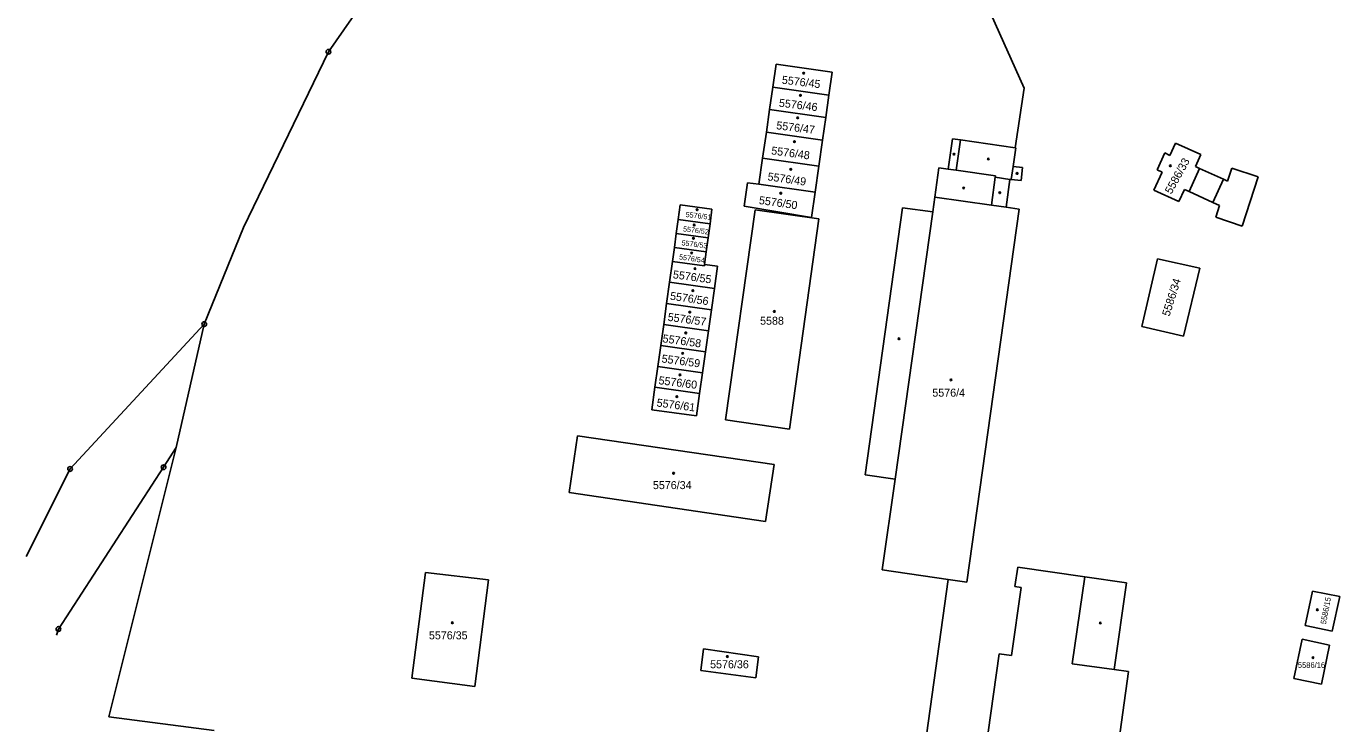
# Model space of a CAD drawing. Extents: x -825057 to -819383, y -1071633 to -1067888.
# Drawn here: x -820922.3 to -820643.4, y -1068672.6 to -1068524.4 of the extents above; entities that cross this region are included whole.
import ezdxf

# ---------------------------------------------------------------- set-up
doc = ezdxf.new("R2010")
doc.units = 0
for name, color, linetype in [('Vrstva 1', 7, 'Continuous'), ('Vrstva 13', 7, 'Continuous'), ('Vrstva 18', 7, 'Continuous'), ('Vrstva 19', 7, 'Continuous'), ('Vrstva 24', 7, 'Continuous'), ('Vrstva 25', 7, 'Continuous'), ('Vrstva 4', 7, 'Continuous')]:
    doc.layers.add(name, color=color, linetype=linetype)

msp = doc.modelspace()

# ---------------------------------------------------------------- linework, layer by layer
at = {"layer": 'Vrstva 1'}
for p, q in [((-820717.5, -1068521.8), (-820710.4, -1068537.6)), ((-820763.78, -1068537.36), (-820763.06, -1068532.47)), ((-820763.06, -1068532.47), (-820751.18, -1068534.19)), ((-820751.18, -1068534.19), (-820751.88, -1068539.07)), ((-820763.78, -1068537.36), (-820764.47, -1068542.1)), ((-820751.88, -1068539.07), (-820763.78, -1068537.36)), ((-820752.56, -1068543.81), (-820751.88, -1068539.07)), ((-820710.4, -1068537.6), (-820712.35, -1068550.21)), ((-820765.17, -1068546.92), (-820764.47, -1068542.1)), ((-820764.47, -1068542.1), (-820752.56, -1068543.81)), ((-820752.56, -1068543.81), (-820753.25, -1068548.63)), ((-820765.17, -1068546.92), (-820765.98, -1068552.43)), ((-820753.25, -1068548.63), (-820765.17, -1068546.92)), ((-820754.04, -1068554.14), (-820753.25, -1068548.63)), ((-820726.55, -1068554.76), (-820725.64, -1068548.3)), ((-820725.64, -1068548.3), (-820723.93, -1068548.55)), ((-820723.93, -1068548.55), (-820712.35, -1068550.21)), ((-820712.17, -1068550.24), (-820712.75, -1068554.19)), ((-820712.35, -1068550.21), (-820712.17, -1068550.24)), ((-820682.19, -1068554.89), (-820680.57, -1068551.34)), ((-820680.57, -1068551.34), (-820679.48, -1068551.84)), ((-820679.48, -1068551.84), (-820678.31, -1068549.26)), ((-820678.31, -1068549.26), (-820672.93, -1068551.69)), ((-820766.79, -1068557.96), (-820765.98, -1068552.43)), ((-820765.98, -1068552.43), (-820754.04, -1068554.14)), ((-820754.04, -1068554.14), (-820754.83, -1068559.67)), ((-820712.75, -1068554.19), (-820710.76, -1068554.43)), ((-820672.93, -1068551.69), (-820674.04, -1068554.24)), ((-820729.4, -1068560.75), (-820728.52, -1068554.48)), ((-820728.52, -1068554.48), (-820726.55, -1068554.76)), ((-820713.44, -1068556.94), (-820714.24, -1068562.87)), ((-820713.15, -1068556.98), (-820713.44, -1068556.94)), ((-820711.08, -1068557.2), (-820713.15, -1068556.98)), ((-820710.76, -1068554.43), (-820711.08, -1068557.2)), ((-820682.86, -1068559.24), (-820681.1, -1068555.39)), ((-820681.1, -1068555.39), (-820682.19, -1068554.89)), ((-820674.04, -1068554.24), (-820673.16, -1068554.66)), ((-820673.16, -1068554.66), (-820668.12, -1068556.91)), ((-820668.12, -1068556.91), (-820667.21, -1068557.31)), ((-820667.21, -1068557.31), (-820666.31, -1068554.59)), ((-820666.31, -1068554.59), (-820660.72, -1068556.43)), ((-820660.72, -1068556.43), (-820664.15, -1068566.88)), ((-820769.86, -1068562.65), (-820769.15, -1068557.68)), ((-820769.15, -1068557.68), (-820766.79, -1068557.96)), ((-820766.79, -1068557.96), (-820754.83, -1068559.67)), ((-820754.83, -1068559.67), (-820755.6, -1068565.02)), ((-820677.55, -1068561.67), (-820682.86, -1068559.24)), ((-820676.39, -1068559.09), (-820677.55, -1068561.67)), ((-820675.37, -1068559.54), (-820676.39, -1068559.09)), ((-820670.35, -1068561.84), (-820675.37, -1068559.54)), ((-820783.45, -1068562.33), (-820783.89, -1068565.48)), ((-820776.72, -1068563.3), (-820783.45, -1068562.33)), ((-820729.84, -1068563.87), (-820729.4, -1068560.75)), ((-820668.92, -1068562.49), (-820670.35, -1068561.84)), ((-820669.73, -1068564.97), (-820668.92, -1068562.49)), ((-820777.13, -1068566.39), (-820776.72, -1068563.3)), ((-820773.83, -1068608.04), (-820767.57, -1068563.42)), ((-820755.6, -1068565.02), (-820769.86, -1068562.65)), ((-820767.57, -1068563.42), (-820754.06, -1068565.32)), ((-820754.06, -1068565.32), (-820760.29, -1068610.02)), ((-820744.21, -1068619.7), (-820736.25, -1068562.99)), ((-820736.25, -1068562.99), (-820729.84, -1068563.87)), ((-820711.51, -1068563.25), (-820722.62, -1068642.52)), ((-820714.24, -1068562.87), (-820711.51, -1068563.25)), ((-820664.15, -1068566.88), (-820669.73, -1068564.97)), ((-820784.3, -1068568.45), (-820783.89, -1068565.48)), ((-820783.89, -1068565.48), (-820777.13, -1068566.39)), ((-820777.13, -1068566.39), (-820777.53, -1068569.36)), ((-820784.3, -1068568.45), (-820784.71, -1068571.41)), ((-820777.53, -1068569.36), (-820784.3, -1068568.45)), ((-820777.93, -1068572.32), (-820777.53, -1068569.36)), ((-820785.13, -1068574.42), (-820784.71, -1068571.41)), ((-820784.71, -1068571.41), (-820777.93, -1068572.32)), ((-820777.93, -1068572.32), (-820778.29, -1068575.01)), ((-820785.13, -1068574.42), (-820785.73, -1068578.8)), ((-820778.33, -1068575.33), (-820785.13, -1068574.42)), ((-820778.29, -1068575.01), (-820778.33, -1068575.33)), ((-820775.52, -1068575.42), (-820778.29, -1068575.01)), ((-820776.19, -1068580.15), (-820775.52, -1068575.42)), ((-820685.46, -1068588.2), (-820682.1, -1068573.84)), ((-820682.1, -1068573.84), (-820673.13, -1068575.82)), ((-820673.13, -1068575.82), (-820676.55, -1068590.29)), ((-820785.73, -1068578.8), (-820786.36, -1068583.29)), ((-820776.19, -1068580.15), (-820785.73, -1068578.8)), ((-820776.82, -1068584.64), (-820776.19, -1068580.15)), ((-820786.36, -1068583.29), (-820786.98, -1068587.79)), ((-820786.36, -1068583.29), (-820776.82, -1068584.64)), ((-820777.46, -1068589.14), (-820776.82, -1068584.64)), ((-820884.55, -1068587.68), (-820890.49, -1068613.88)), ((-820786.98, -1068587.79), (-820787.6, -1068592.25)), ((-820777.46, -1068589.14), (-820786.98, -1068587.79)), ((-820778.09, -1068593.59), (-820777.46, -1068589.14)), ((-820676.55, -1068590.29), (-820685.46, -1068588.2)), ((-820787.6, -1068592.25), (-820788.21, -1068596.68)), ((-820787.6, -1068592.25), (-820778.09, -1068593.59)), ((-820778.72, -1068598.02), (-820778.09, -1068593.59)), ((-820788.21, -1068596.68), (-820788.83, -1068601.1)), ((-820778.72, -1068598.02), (-820788.21, -1068596.68)), ((-820779.34, -1068602.44), (-820778.72, -1068598.02)), ((-820788.83, -1068601.1), (-820789.49, -1068605.89)), ((-820788.83, -1068601.1), (-820779.34, -1068602.44)), ((-820780.01, -1068607.18), (-820779.34, -1068602.44)), ((-820789.49, -1068605.89), (-820780.01, -1068607.18)), ((-820760.29, -1068610.02), (-820773.83, -1068608.04)), ((-820807.05, -1068623.49), (-820805.26, -1068611.4)), ((-820805.26, -1068611.4), (-820763.52, -1068617.53)), ((-820890.49, -1068613.88), (-820904.79, -1068671.17)), ((-820890.49, -1068613.88), (-820893.18, -1068618.12)), ((-820893.18, -1068618.12), (-820915.52, -1068652.48)), ((-820763.52, -1068617.53), (-820765.35, -1068629.61)), ((-820737.8, -1068620.65), (-820744.21, -1068619.7)), ((-820740.6, -1068639.93), (-820737.8, -1068620.65)), ((-820765.35, -1068629.61), (-820807.05, -1068623.49)), ((-820837.56, -1068640.45), (-820840.5, -1068662.93)), ((-820824.18, -1068642.05), (-820837.56, -1068640.45)), ((-820726.56, -1068641.95), (-820740.6, -1068639.93)), ((-820711.78, -1068639.36), (-820712.39, -1068643.44)), ((-820697.55, -1068641.37), (-820711.78, -1068639.36)), ((-820827.06, -1068664.67), (-820824.18, -1068642.05)), ((-820731.5, -1068677.6), (-820726.56, -1068641.95)), ((-820722.62, -1068642.52), (-820726.56, -1068641.95)), ((-820712.39, -1068643.44), (-820711.06, -1068643.66)), ((-820697.55, -1068641.37), (-820688.72, -1068642.64)), ((-820688.72, -1068642.64), (-820691.28, -1068661.1)), ((-820711.06, -1068643.66), (-820713.1, -1068658.14)), ((-820650.76, -1068651.74), (-820649.2, -1068644.42)), ((-820649.2, -1068644.42), (-820643.4, -1068645.58)), ((-820643.4, -1068645.58), (-820645.01, -1068652.96)), ((-820645.01, -1068652.96), (-820650.76, -1068651.74)), ((-820915.52, -1068652.48), (-820915.96, -1068653.79)), ((-820651.38, -1068654.65), (-820653.14, -1068662.97)), ((-820645.55, -1068655.94), (-820651.38, -1068654.65)), ((-820778.52, -1068656.67), (-820779.11, -1068661.31)), ((-820766.83, -1068658.38), (-820778.52, -1068656.67)), ((-820647.29, -1068664.23), (-820645.55, -1068655.94)), ((-820767.41, -1068662.84), (-820766.83, -1068658.38)), ((-820715.76, -1068657.77), (-820732.79, -1068779.98)), ((-820713.1, -1068658.14), (-820715.76, -1068657.77)), ((-820840.5, -1068662.93), (-820827.06, -1068664.67)), ((-820779.11, -1068661.31), (-820767.41, -1068662.84)), ((-820694.85, -1068709.64), (-820688.27, -1068661.5)), ((-820688.27, -1068661.5), (-820691.28, -1068661.1)), ((-820653.14, -1068662.97), (-820647.29, -1068664.23)), ((-820904.79, -1068671.17), (-820882.46, -1068674.04))]:
    msp.add_line(p, q, dxfattribs=at)
at = {"layer": 'Vrstva 13'}
for p, q in [((-820858.18, -1068529.84), (-820783.5, -1068422.61)), ((-820876.21, -1068567.16), (-820858.18, -1068529.84)), ((-820884.55, -1068587.68), (-820876.21, -1068567.16)), ((-820913.05, -1068618.48), (-820884.55, -1068587.68)), ((-820922.35, -1068637.08), (-820913.05, -1068618.48))]:
    msp.add_line(p, q, dxfattribs=at)
at = {"layer": 'Vrstva 24'}
for centre, radius in [((-820858.18, -1068529.84), 0.5), ((-820858.18, -1068529.84), 0.5), ((-820858.18, -1068529.84), 0.0327), ((-820858.18, -1068529.84), 0.0327), ((-820884.55, -1068587.68), 0.5), ((-820884.55, -1068587.68), 0.5), ((-820884.55, -1068587.68), 0.0327), ((-820884.55, -1068587.68), 0.0327), ((-820913.05, -1068618.48), 0.5), ((-820913.05, -1068618.48), 0.5), ((-820893.18, -1068618.12), 0.5), ((-820893.18, -1068618.12), 0.5), ((-820893.18, -1068618.12), 0.0327), ((-820893.18, -1068618.12), 0.0327), ((-820913.05, -1068618.48), 0.0327), ((-820913.05, -1068618.48), 0.0327), ((-820915.52, -1068652.48), 0.5), ((-820915.52, -1068652.48), 0.5), ((-820915.52, -1068652.48), 0.0327), ((-820915.52, -1068652.48), 0.0327)]:
    msp.add_circle(centre, radius, dxfattribs=at)
at = {"layer": 'Vrstva 25'}
for centre in [(-820757.24, -1068534.38), (-820757.24, -1068534.38), (-820757.93, -1068539.09), (-820757.93, -1068539.09), (-820758.52, -1068543.87), (-820758.52, -1068543.87), (-820759.21, -1068548.92), (-820759.21, -1068548.92), (-820725.31, -1068551.59), (-820725.31, -1068551.59), (-820718.02, -1068552.61), (-820718.02, -1068552.61), (-820679.39, -1068554.06), (-820679.39, -1068554.06), (-820759.98, -1068554.82), (-820759.98, -1068554.82), (-820711.91, -1068555.69), (-820711.91, -1068555.69), (-820762.11, -1068559.89), (-820762.11, -1068559.89), (-820723.28, -1068558.79), (-820723.28, -1068558.79), (-820715.6, -1068559.78), (-820715.6, -1068559.78), (-820779.88, -1068563.4), (-820779.88, -1068563.4), (-820780.5, -1068566.64), (-820780.5, -1068566.64), (-820780.66, -1068569.48), (-820780.66, -1068569.48), (-820781.05, -1068572.6), (-820781.05, -1068572.6), (-820780.33, -1068575.91), (-820780.33, -1068575.91), (-820780.78, -1068580.59), (-820780.78, -1068580.59), (-820763.48, -1068585.01), (-820763.48, -1068585.01), (-820781.44, -1068585.16), (-820781.44, -1068585.16), (-820782.28, -1068589.56), (-820782.28, -1068589.56), (-820737, -1068590.82), (-820737, -1068590.82), (-820782.95, -1068593.91), (-820782.95, -1068593.91), (-820783.51, -1068598.48), (-820783.51, -1068598.48), (-820725.94, -1068599.55), (-820725.94, -1068599.55), (-820784.17, -1068603.11), (-820784.17, -1068603.11), (-820784.88, -1068619.38), (-820784.88, -1068619.38), (-820648.14, -1068648.39), (-820648.14, -1068648.39), (-820831.86, -1068651.15), (-820831.86, -1068651.15), (-820694.24, -1068651.19), (-820694.24, -1068651.19), (-820773.46, -1068658.33), (-820773.46, -1068658.33), (-820649.08, -1068658.58), (-820649.08, -1068658.58)]:
    msp.add_circle(centre, 0.175, dxfattribs=at)
at = {"layer": 'Vrstva 4'}
for p, q in [((-820724.86, -1068555), (-820723.93, -1068548.55)), ((-820712.75, -1068554.19), (-820713.15, -1068556.98)), ((-820726.55, -1068554.76), (-820724.86, -1068555)), ((-820716.53, -1068556.17), (-820724.86, -1068555)), ((-820717.36, -1068562.43), (-820716.57, -1068556.47)), ((-820716.57, -1068556.47), (-820716.53, -1068556.17)), ((-820716.57, -1068556.47), (-820713.44, -1068556.94)), ((-820673.16, -1068554.66), (-820675.37, -1068559.54)), ((-820668.12, -1068556.91), (-820670.35, -1068561.84)), ((-820729.4, -1068560.75), (-820717.36, -1068562.43)), ((-820717.36, -1068562.43), (-820714.24, -1068562.87)), ((-820729.84, -1068563.87), (-820737.8, -1068620.65)), ((-820700.21, -1068659.91), (-820697.55, -1068641.37)), ((-820691.28, -1068661.1), (-820700.21, -1068659.91))]:
    msp.add_line(p, q, dxfattribs=at)

# ---------------------------------------------------------------- texts
at = {"layer": 'Vrstva 18'}
msp.add_text('5586/34', height=1.7, rotation=72.5742, dxfattribs=at).set_placement((-820679.566, -1068586.155))
msp.add_text('5586/34', height=1.7, rotation=72.5742, dxfattribs=at).set_placement((-820679.566, -1068586.155))
at = {"layer": 'Vrstva 19'}
for s, height, rotation, p in [('5576/45', 1.7, 353.0943, (-820761.953, -1068536.599)), ('5576/45', 1.7, 353.0943, (-820761.953, -1068536.599)), ('5576/46', 1.7, 353.2113, (-820762.572, -1068541.493)), ('5576/46', 1.7, 353.2113, (-820762.572, -1068541.493)), ('5576/47', 1.7, 352.9215, (-820763.125, -1068546.275)), ('5576/47', 1.7, 352.9215, (-820763.125, -1068546.275)), ('5576/48', 1.7, 352.3608, (-820764.212, -1068551.627)), ('5576/48', 1.7, 352.3608, (-820764.212, -1068551.627)), ('5586/33', 1.7, 61.1298, (-820679.156, -1068560.206)), ('5586/33', 1.7, 61.1298, (-820679.156, -1068560.206)), ('5576/49', 1.7, 351.873, (-820764.999, -1068557.133)), ('5576/49', 1.7, 351.873, (-820764.999, -1068557.133)), ('5576/50', 1.7, 352.0017, (-820766.836, -1068562.164)), ('5576/50', 1.7, 352.0017, (-820766.836, -1068562.164)), ('5576/51', 1.1, 353.6784, (-820782.364, -1068564.932)), ('5576/51', 1.1, 353.6784, (-820782.364, -1068564.932)), ('5576/52', 1.1, 352.7109, (-820782.92, -1068567.974)), ('5576/52', 1.1, 352.7109, (-820782.92, -1068567.974)), ('5576/53', 1.1, 352.9989, (-820783.227, -1068570.944)), ('5576/53', 1.1, 352.9989, (-820783.227, -1068570.944)), ('5576/54', 1.1, 351.5769, (-820783.77, -1068573.924)), ('5576/54', 1.1, 351.5769, (-820783.77, -1068573.924)), ('5576/55', 1.7, 352.1547, (-820785.095, -1068577.943)), ('5576/55', 1.7, 352.1547, (-820785.095, -1068577.943)), ('5576/56', 1.7, 351.666, (-820785.708, -1068582.492)), ('5576/56', 1.7, 351.666, (-820785.708, -1068582.492)), ('5576/57', 1.7, 352.3491, (-820786.2, -1068586.978)), ('5576/57', 1.7, 352.3491, (-820786.2, -1068586.978)), ('5576/58', 1.7, 352.0881, (-820787.281, -1068591.541)), ('5576/58', 1.7, 352.0881, (-820787.281, -1068591.541)), ('5576/59', 1.7, 352.3581, (-820787.496, -1068595.824)), ('5576/59', 1.7, 352.3581, (-820787.496, -1068595.824)), ('5576/60', 1.7, 352.8846, (-820788.143, -1068600.445)), ('5576/60', 1.7, 352.8846, (-820788.143, -1068600.445)), ('5576/61', 1.7, 352.4013, (-820788.551, -1068605.183)), ('5576/61', 1.7, 352.4013, (-820788.551, -1068605.183)), ('5586/15', 1.2, 79.2, (-820646.33, -1068651.54)), ('5586/15', 1.2, 79.2, (-820646.33, -1068651.54))]:
    msp.add_text(s, height=height, rotation=rotation, dxfattribs=at).set_placement(p)
for s, height, p in [('5588', 1.7, (-820766.506, -1068587.83)), ('5588', 1.7, (-820766.506, -1068587.83)), ('5576/4', 1.7, (-820729.924, -1068603.11)), ('5576/4', 1.7, (-820729.924, -1068603.11)), ('5576/34', 1.7, (-820789.27, -1068622.75)), ('5576/34', 1.7, (-820789.27, -1068622.75)), ('5576/35', 1.7, (-820836.84, -1068654.67)), ('5576/35', 1.7, (-820836.84, -1068654.67)), ('5576/36', 1.7, (-820777.12, -1068660.82)), ('5576/36', 1.7, (-820777.12, -1068660.82)), ('5586/16', 1.2, (-820652.3, -1068660.74)), ('5586/16', 1.2, (-820652.3, -1068660.74))]:
    msp.add_text(s, height=height, dxfattribs=at).set_placement(p)

doc.saveas('drawing.dxf')
